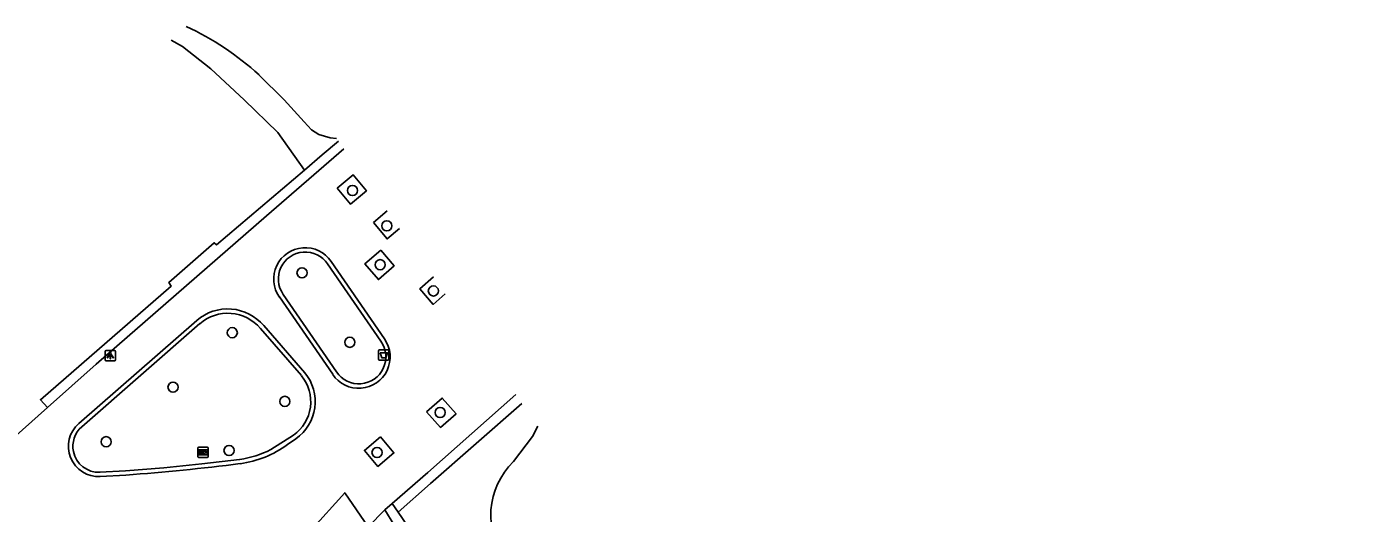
# Model space of a CAD drawing. Extents: x 155275 to 156263, y 382654 to 383635.
# Drawn here: x 156063.7 to 156191.1, y 383347.3 to 383394.3 of the extents above; entities that cross this region are included whole.
import ezdxf

# ---------------------------------------------------------------- set-up
doc = ezdxf.new("R2010")
doc.units = 0
for name, color, linetype in [('IMGEO_Afvalbak', 7, 'Continuous'), ('IMGEO_Boom', 7, 'Continuous'), ('IMGEO_Groenvoorziening', 7, 'Continuous'), ('IMGEO_Lichtpunt', 7, 'Continuous'), ('IMGEO_Meer_plas_ven_vijver', 7, 'Continuous'), ('IMGEO_Muur', 7, 'Continuous'), ('IMGEO_Rijbaan_lokaal_gesloten', 7, 'Continuous'), ('IMGEO_Verkeerseiland_gesloten', 7, 'Continuous'), ('IMGEO_Wegwijzer', 7, 'Continuous')]:
    doc.layers.add(name, color=color, linetype=linetype)

msp = doc.modelspace()

# ---------------------------------------------------------------- linework, layer by layer
at = {"layer": 'IMGEO_Afvalbak'}
for p, q in [((156097.6, 383362.2), (156097.6, 383363)), ((156097.6, 383363), (156097.6, 383362.2)), ((156097.7, 383363.1), (156098.49, 383363.1)), ((156098.49, 383363.1), (156097.7, 383363.1)), ((156098.59, 383363), (156098.59, 383362.2)), ((156098.59, 383362.2), (156098.59, 383363)), ((156098.49, 383362.1), (156097.7, 383362.1)), ((156097.7, 383362.1), (156098.49, 383362.1))]:
    msp.add_line(p, q, dxfattribs=at)
msp.add_lwpolyline([(156097.75, 383362.81), (156098.45, 383362.81), (156098.3, 383362.34), (156097.9, 383362.34), (156097.75, 383362.81)], dxfattribs=at)
for centre, start, end in [((156097.7, 383363), 90, 180), ((156097.7, 383363), 90, 180), ((156098.49, 383363), 0, 90), ((156098.49, 383363), 360, 90), ((156097.7, 383362.2), 180, 270), ((156097.7, 383362.2), 180, 270), ((156098.49, 383362.2), 270, 0), ((156098.49, 383362.2), 270, 0)]:
    msp.add_arc(centre, 0.1, start, end, dxfattribs=at)
at = {"layer": 'IMGEO_Boom'}
for centre in [(156095.08, 383378.45), (156098.39, 383375.04), (156097.75, 383371.3), (156090.22, 383370.51), (156102.88, 383368.77), (156083.5, 383364.75), (156094.82, 383363.82), (156077.79, 383359.5), (156088.56, 383358.13), (156103.53, 383357.06), (156071.35, 383354.24), (156083.19, 383353.39), (156097.45, 383353.21)]:
    msp.add_circle(centre, 0.489, dxfattribs=at)
at = {"layer": 'IMGEO_Groenvoorziening'}
msp.add_lwpolyline([(156077.61, 383392.95), (156078.7, 383392.31), (156081.44, 383390.18), (156084.65, 383387.17), (156087.9, 383384.04), (156090.45, 383380.41)], dxfattribs=at)
at = {"layer": 'IMGEO_Lichtpunt'}
for p, q in [((156071.24, 383362.93), (156071.24, 383362.13)), ((156071.24, 383362.93), (156071.24, 383362.13)), ((156072.15, 383363.03), (156071.34, 383363.03)), ((156072.15, 383363.03), (156071.34, 383363.03)), ((156072.24, 383362.13), (156072.24, 383362.93)), ((156072.24, 383362.13), (156072.24, 383362.93)), ((156071.34, 383362.03), (156072.15, 383362.03)), ((156071.34, 383362.03), (156072.15, 383362.03))]:
    msp.add_line(p, q, dxfattribs=at)
for points in [[(156071.62, 383362.6), (156071.66, 383362.57), (156071.47, 383362.31), (156071.43, 383362.33), (156071.62, 383362.6)], [(156071.83, 383362.57), (156071.87, 383362.6), (156072.06, 383362.33), (156072.02, 383362.31), (156071.83, 383362.57)], [(156071.72, 383362.55), (156071.77, 383362.55), (156071.77, 383362.23), (156071.72, 383362.23), (156071.72, 383362.55)]]:
    msp.add_lwpolyline(points, dxfattribs=at)
msp.add_circle((156071.74, 383362.73), 0.0994, dxfattribs=at)
for centre, start, end in [((156071.34, 383362.93), 90, 180), ((156071.34, 383362.93), 90, 180), ((156072.15, 383362.93), 0, 90), ((156072.15, 383362.93), 0, 90), ((156071.34, 383362.13), 180, 270), ((156071.34, 383362.13), 180, 270), ((156072.15, 383362.13), 270, 0), ((156072.15, 383362.13), 270, 360)]:
    msp.add_arc(centre, 0.0946, start, end, dxfattribs=at)
at = {"layer": 'IMGEO_Meer_plas_ven_vijver'}
for points in [[(156086.07, 383389.59), (156088.49, 383387.18), (156090.42, 383385.07), (156091.15, 383384.31), (156091.85, 383383.86), (156092.94, 383383.53), (156093.54, 383383.47)], [(156112.96, 383355.73), (156112.44, 383354.74), (156110.6, 383352.33)]]:
    msp.add_lwpolyline(points, dxfattribs=at)
for centre, radius, start, end in [((156067.31, 383368.96), 27.89, 47.7138, 65.0916), ((156115.6, 383347.16), 7.19, 134.1153, 217.5429)]:
    msp.add_arc(centre, radius, start, end, dxfattribs=at)
at = {"layer": 'IMGEO_Muur'}
for points in [[(156090.45, 383380.41), (156092.17, 383381.87), (156093.73, 383383.19)], [(156094.25, 383382.46), (156086.81, 383376), (156070.4, 383361.71), (156065.69, 383357.53)], [(156090.45, 383380.41), (156081.97, 383373.22), (156081.76, 383373.41), (156077.38, 383369.57), (156077.61, 383369.23), (156065.01, 383358.29), (156065.69, 383357.53)], [(156098.16, 383364.15), (156093.02, 383371.6)], [(156097.81, 383363.92), (156092.68, 383371.37)], [(156088.05, 383368.19), (156093.18, 383360.74)], [(156088.41, 383368.44), (156093.55, 383360.98)], [(156098.9, 383348.29), (156102.35, 383351.29), (156110.81, 383358.79)], [(156099.47, 383347.46), (156102.59, 383350.21), (156111.41, 383357.93)], [(156098.19, 383347.67), (156098.9, 383348.29)], [(156098.19, 383347.67), (156099.06, 383346.28), (156190.98, 383211.77), (156191.07, 383211.64)], [(156098.9, 383348.29), (156099.47, 383347.46)], [(156099.47, 383347.46), (156132.64, 383298.93)]]:
    msp.add_lwpolyline(points, dxfattribs=at)
for centre, radius, start, end in [((156090.52, 383369.92), 3.02, 33.9039, 215.0994), ((156090.53, 383369.93), 2.59, 33.743, 215.0715), ((156095.69, 383362.41), 3.02, 213.7468, 35.1294), ((156095.71, 383362.41), 2.59, 213.588, 35.5727)]:
    msp.add_arc(centre, radius, start, end, dxfattribs=at)
at = {"layer": 'IMGEO_Rijbaan_lokaal_gesloten'}
for points in [[(156093.61, 383378.66), (156095.16, 383379.95), (156096.43, 383378.43), (156094.88, 383377.14), (156093.61, 383378.66)], [(156097.1, 383375.37), (156098.43, 383376.48)], [(156099.62, 383374.78), (156098.42, 383373.78), (156097.1, 383375.37)], [(156093.02, 383371.6), (156098.16, 383364.15)], [(156097.8, 383372.7), (156099.1, 383371.19), (156097.58, 383369.87), (156096.27, 383371.38), (156097.8, 383372.7)], [(156104.02, 383368.49), (156102.86, 383367.47), (156101.56, 383368.97), (156102.88, 383370.12)], [(156093.18, 383360.74), (156088.05, 383368.19)], [(156068.71, 383355.99), (156080.09, 383365.93)], [(156086.53, 383365.43), (156090.49, 383360.88)], [(156065.69, 383357.53), (156061.77, 383354.05)], [(156102.23, 383357.13), (156103.74, 383358.45), (156105.06, 383356.93), (156103.55, 383355.62), (156102.23, 383357.13)], [(156089.64, 383354.53), (156088.82, 383353.97)], [(156097.79, 383354.7), (156099.08, 383353.16), (156097.53, 383351.87), (156096.24, 383353.41), (156097.79, 383354.7)], [(156073.25, 383351.03), (156070.77, 383350.89)], [(156092.62, 383343.35), (156091.05, 383345.64), (156094.34, 383349.33), (156096.59, 383346.05)], [(156096.59, 383346.05), (156098.19, 383347.67)]]:
    msp.add_lwpolyline(points, dxfattribs=at)
for centre, radius, start, end in [((156090.52, 383369.92), 3.02, 33.9039, 215.0994), ((156083.06, 383362.5), 4.54, 40.1956, 130.9512), ((156095.69, 383362.41), 3.02, 213.7468, 35.1294), ((156087.12, 383358.1), 4.37, 305.1216, 39.5308), ((156070.63, 383353.8), 2.92, 131.2145, 272.6976), ((156082.86, 383362.14), 10.12, 278.0061, 306.0824), ((156059.38, 383546.1), 195.56, 274.0675, 277.3125)]:
    msp.add_arc(centre, radius, start, end, dxfattribs=at)
at = {"layer": 'IMGEO_Verkeerseiland_gesloten'}
for points in [[(156092.68, 383371.37), (156097.81, 383363.92)], [(156093.55, 383360.98), (156088.41, 383368.44)], [(156080.36, 383365.62), (156068.99, 383355.68)], [(156090.17, 383360.61), (156086.22, 383365.16)], [(156087.22, 383353.49), (156089.4, 383354.88)], [(156070.75, 383351.31), (156073.22, 383351.45), (156076.89, 383351.74), (156080.56, 383352.11), (156084.21, 383352.54)]]:
    msp.add_lwpolyline(points, dxfattribs=at)
for centre, radius, start, end in [((156090.53, 383369.93), 2.59, 33.743, 215.0715), ((156083.06, 383362.49), 4.13, 40.2843, 130.803), ((156095.71, 383362.41), 2.59, 213.588, 35.5727), ((156087.11, 383358.1), 3.95, 305.2625, 39.3481), ((156070.64, 383353.8), 2.5, 131.2456, 191.7982), ((156070.64, 383353.8), 2.5, 191.8577, 272.6378), ((156082.82, 383362.28), 9.84, 278.1623, 296.6172)]:
    msp.add_arc(centre, radius, start, end, dxfattribs=at)
at = {"layer": 'IMGEO_Wegwijzer'}
for p, q in [((156080.29, 383353.73), (156081.08, 383353.73)), ((156081.08, 383353.73), (156080.29, 383353.73)), ((156080.19, 383352.83), (156080.19, 383353.63)), ((156080.19, 383353.63), (156080.19, 383352.83)), ((156081.08, 383352.73), (156080.29, 383352.73)), ((156080.29, 383352.73), (156081.08, 383352.73)), ((156081.18, 383353.63), (156081.18, 383352.83)), ((156081.18, 383352.83), (156081.18, 383353.63))]:
    msp.add_line(p, q, dxfattribs=at)
for points in [[(156080.29, 383353.46), (156081.08, 383353.46), (156081.08, 383352.99), (156080.29, 383352.99), (156080.29, 383353.46)], [(156080.36, 383353.31), (156080.36, 383353.23), (156080.36, 383353.14), (156080.77, 383353.14), (156080.77, 383353.06), (156081.01, 383353.23), (156080.77, 383353.39), (156080.77, 383353.31), (156080.36, 383353.31)]]:
    msp.add_lwpolyline(points, dxfattribs=at)
for centre, start, end in [((156080.29, 383353.63), 90, 180), ((156080.29, 383353.63), 90, 180), ((156081.08, 383353.63), 0, 90), ((156081.08, 383353.63), 360, 90), ((156080.29, 383352.83), 180, 270), ((156080.29, 383352.83), 180, 270), ((156081.08, 383352.83), 270, 0), ((156081.08, 383352.83), 270, 0)]:
    msp.add_arc(centre, 0.1, start, end, dxfattribs=at)

doc.saveas('drawing.dxf')
